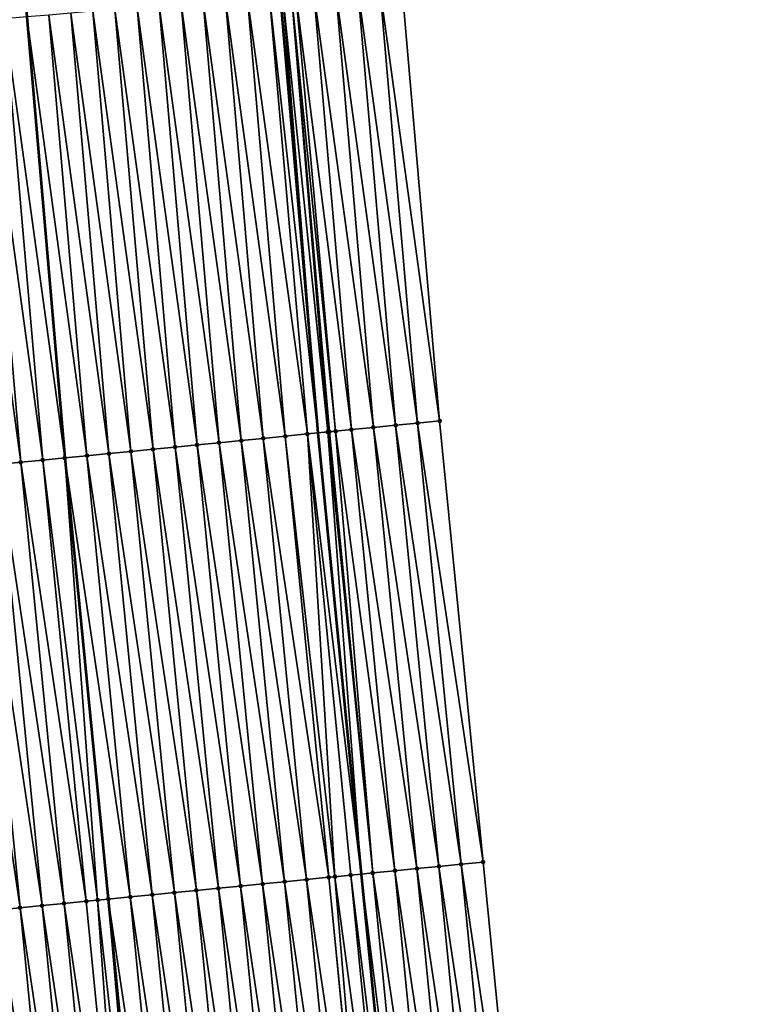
# Model space of a CAD drawing. Header units: feet. Extents: x 2007189 to 2022806, y 818621 to 837694.
# Tile 282 of 656: x 2011410 to 2011444, y 827724 to 827768. Entities that reach past the tile are written whole.
import ezdxf

# ---------------------------------------------------------------- set-up
doc = ezdxf.new("R2010")
doc.units = ezdxf.units.FT
doc.header["$MEASUREMENT"] = 0
for name, color, linetype, lineweight in [('EP_Travel Lane', 172, 'Continuous', 53), ('Road Shots', 141, 'Continuous', 100), ('Road X-Section', 40, 'Continuous', 13), ('STRIPING', 60, 'Continuous', 53)]:
    doc.layers.add(name, color=color, linetype=linetype, lineweight=lineweight)
doc.layers.add('I-77-MM17-21_SB-Surface-Border', color=7, linetype='Continuous')
doc.layers.add('I-77-MM17-21_SB-Surface-TIN', color=7, linetype='Continuous')

msp = doc.modelspace()

# ---------------------------------------------------------------- linework, layer by layer
at = {"layer": 'EP_Travel Lane'}
msp.add_polyline3d([(2011409.04316171, 827948.2270150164, 310.9846433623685), (2011410.169918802, 827928.2592545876, 310.8458249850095), (2011411.330067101, 827908.479919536, 310.7215477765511), (2011412.731529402, 827888.5294200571, 310.6054672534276), (2011414.132993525, 827868.5788946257, 310.4939061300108), (2011415.534457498, 827848.62837135, 310.3819786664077), (2011416.96838577, 827828.8682910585, 310.2899711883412), (2011418.649873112, 827808.9391358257, 310.247809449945), (2011420.33135064, 827789.0100969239, 310.1681528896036), (2011422.012834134, 827769.0809873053, 310.1113207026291), (2011423.720994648, 827749.3435249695, 310.0178631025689), (2011425.680445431, 827729.4397837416, 309.9706339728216), (2011427.639887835, 827709.5361276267, 309.8995087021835), (2011429.599320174, 827689.6325737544, 309.7996752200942), (2011431.582848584, 827669.8592942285, 309.7448430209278), (2011433.791590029, 827649.9815988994, 309.6945927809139), (2011436.000330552, 827630.1039118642, 309.639999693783), (2011438.209076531, 827610.2261757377, 309.6110393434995)], dxfattribs=at)
at = {"layer": 'I-77-MM17-21_SB-Surface-Border', "color": 3, "linetype": 'Continuous', "lineweight": -3}
msp.add_polyline3d([(2011414.554255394, 827948.5394865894, 310.739899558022), (2011414.682612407, 827928.5151821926, 310.6348877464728), (2011414.843438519, 827908.7277827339, 310.5673991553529), (2011416.245883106, 827888.7773809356, 310.4463364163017), (2011418.64584668, 827868.8973776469, 310.2771254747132), (2011420.048297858, 827848.946882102, 310.1724531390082), (2011422.471112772, 827829.3334139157, 310.0210157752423), (2011424.152601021, 827809.4042479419, 309.9823096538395), (2011425.834083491, 827789.4751504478, 309.9215481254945), (2011427.515572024, 827769.5459811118, 309.8839816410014), (2011429.215421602, 827749.8852284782, 309.7961838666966), (2011431.174863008, 827729.9815825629, 309.722194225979), (2011433.134304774, 827710.0779329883, 309.6492331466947), (2011434.098569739, 827690.0761857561, 309.6113424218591), (2011437.063461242, 827670.4518728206, 309.5083658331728), (2011439.211739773, 827650.5676363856, 309.4626476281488), (2011440.365810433, 827630.5759257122, 309.4483416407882), (2011443.508296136, 827610.7991700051, 309.3677215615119)], dxfattribs=at)
at = {"layer": 'I-77-MM17-21_SB-Surface-TIN', "color": 128, "linetype": 'Continuous', "lineweight": -3}
for points in [[(2011427.225075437, 827749.68895762, 309.8875396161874), (2011425.522676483, 827769.3775547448, 309.9734188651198), (2011424.526230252, 827769.2933233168, 310.0240210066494)], [(2011428.220248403, 827749.7870942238, 309.8415319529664), (2011426.519123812, 827769.4617731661, 309.9270111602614), (2011425.522676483, 827769.3775547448, 309.9734188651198)], [(2011427.225075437, 827749.68895762, 309.8875396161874), (2011428.220248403, 827749.7870942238, 309.8415319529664), (2011425.522676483, 827769.3775547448, 309.9734188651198)], [(2011429.215421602, 827749.8852284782, 309.7961838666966), (2011427.515572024, 827769.5459811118, 309.8839816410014), (2011426.519123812, 827769.4617731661, 309.9270111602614)], [(2011428.220248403, 827749.7870942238, 309.8415319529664), (2011429.215421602, 827749.8852284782, 309.7961838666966), (2011426.519123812, 827769.4617731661, 309.9270111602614)], [(2011422.249197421, 827749.1984084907, 310.0799861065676), (2011420.540429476, 827768.9565854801, 310.165843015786), (2011419.543978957, 827768.8724048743, 310.2000559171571)], [(2011423.244369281, 827749.2965563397, 310.0308211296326), (2011421.536878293, 827769.0407862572, 310.1251252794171), (2011420.540429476, 827768.9565854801, 310.165843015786)], [(2011422.249197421, 827749.1984084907, 310.0799861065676), (2011423.244369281, 827749.2965563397, 310.0308211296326), (2011420.540429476, 827768.9565854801, 310.165843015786)], [(2011421.536878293, 827769.0407862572, 310.1251252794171), (2011423.720994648, 827749.3435249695, 310.0178631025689), (2011422.012834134, 827769.0809873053, 310.1113207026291)], [(2011423.244369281, 827749.2965563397, 310.0308211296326), (2011423.720994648, 827749.3435249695, 310.0178631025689), (2011421.536878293, 827769.0407862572, 310.1251252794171)], [(2011422.144299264, 827769.0920913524, 310.1075077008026), (2011422.012834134, 827769.0809873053, 310.1113207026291), (2011423.720994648, 827749.3435249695, 310.0178631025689)], [(2011424.167918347, 827749.3875666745, 310.0057125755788), (2011422.533330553, 827769.124946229, 310.097566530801), (2011422.144299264, 827769.0920913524, 310.1075077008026)], [(2011424.167918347, 827749.3875666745, 310.0057125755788), (2011422.144299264, 827769.0920913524, 310.1075077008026), (2011423.720994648, 827749.3435249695, 310.0178631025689)], [(2011424.515567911, 827749.4218239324, 309.9966959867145), (2011422.72480379, 827769.141121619, 310.0911072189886), (2011422.533330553, 827769.124946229, 310.097566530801)], [(2011424.167918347, 827749.3875666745, 310.0057125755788), (2011424.23954916, 827749.3946227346, 310.0045258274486), (2011422.533330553, 827769.124946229, 310.097566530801)], [(2011424.23954916, 827749.3946227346, 310.0045258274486), (2011424.515567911, 827749.4218239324, 309.9966959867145), (2011422.533330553, 827769.124946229, 310.097566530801)], [(2011425.234724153, 827749.4927387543, 309.9642975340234), (2011423.529780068, 827769.2091387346, 310.0595162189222), (2011422.72480379, 827769.141121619, 310.0911072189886)], [(2011424.515567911, 827749.4218239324, 309.9966959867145), (2011425.234724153, 827749.4927387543, 309.9642975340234), (2011422.72480379, 827769.141121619, 310.0911072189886)], [(2011426.229901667, 827749.5908291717, 309.931257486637), (2011424.526230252, 827769.2933233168, 310.0240210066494), (2011423.529780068, 827769.2091387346, 310.0595162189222)], [(2011425.234724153, 827749.4927387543, 309.9642975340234), (2011426.229901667, 827749.5908291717, 309.931257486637), (2011423.529780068, 827769.2091387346, 310.0595162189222)], [(2011426.229901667, 827749.5908291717, 309.931257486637), (2011427.225075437, 827749.68895762, 309.8875396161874), (2011424.526230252, 827769.2933233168, 310.0240210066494)], [(2011417.273314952, 827748.707904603, 310.2597301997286), (2011415.558177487, 827768.5356752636, 310.3392251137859), (2011414.561726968, 827768.451494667, 310.3734350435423)], [(2011418.268491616, 827748.8060036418, 310.2242695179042), (2011416.554627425, 827768.6198627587, 310.3027905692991), (2011415.558177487, 827768.5356752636, 310.3392251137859)], [(2011418.268491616, 827748.8060036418, 310.2242695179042), (2011415.558177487, 827768.5356752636, 310.3392251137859), (2011417.273314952, 827748.707904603, 310.2597301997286)], [(2011419.263668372, 827748.9041017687, 310.1890649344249), (2011417.551078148, 827768.7040409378, 310.2693603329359), (2011416.554627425, 827768.6198627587, 310.3027905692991)], [(2011418.268491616, 827748.8060036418, 310.2242695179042), (2011419.263668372, 827748.9041017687, 310.1890649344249), (2011416.554627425, 827768.6198627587, 310.3027905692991)], [(2011420.258844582, 827749.0022054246, 310.1523079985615), (2011418.547528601, 827768.7882223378, 310.2348913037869), (2011417.551078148, 827768.7040409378, 310.2693603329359)], [(2011419.263668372, 827748.9041017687, 310.1890649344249), (2011420.258844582, 827749.0022054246, 310.1523079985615), (2011417.551078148, 827768.7040409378, 310.2693603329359)], [(2011421.254020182, 827749.1003152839, 310.1138093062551), (2011419.543978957, 827768.8724048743, 310.2000559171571), (2011418.547528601, 827768.7882223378, 310.2348913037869)], [(2011420.258844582, 827749.0022054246, 310.1523079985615), (2011421.254020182, 827749.1003152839, 310.1138093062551), (2011418.547528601, 827768.7882223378, 310.2348913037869)], [(2011421.254020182, 827749.1003152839, 310.1138093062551), (2011422.249197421, 827749.1984084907, 310.0799861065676), (2011419.543978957, 827768.8724048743, 310.2000559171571)], [(2011411.302251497, 827748.1193455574, 310.4626145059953), (2011409.579478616, 827768.0305413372, 310.5607203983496), (2011408.583026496, 827767.9463797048, 310.588814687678)], [(2011409.579478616, 827768.0305413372, 310.5607203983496), (2011412.297427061, 827748.2173932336, 310.441406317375), (2011410.575921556, 827768.1147361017, 310.52176914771)], [(2011411.302251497, 827748.1193455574, 310.4626145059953), (2011412.297427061, 827748.2173932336, 310.441406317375), (2011409.579478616, 827768.0305413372, 310.5607203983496)], [(2011413.292609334, 827748.3154978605, 310.4045452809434), (2011411.572378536, 827768.1989157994, 310.4880216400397), (2011410.575921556, 827768.1147361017, 310.52176914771)], [(2011413.292609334, 827748.3154978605, 310.4045452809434), (2011410.575921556, 827768.1147361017, 310.52176914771), (2011412.297427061, 827748.2173932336, 310.441406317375)], [(2011414.287785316, 827748.4136038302, 310.3671386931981), (2011412.568827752, 827768.2831118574, 310.4488257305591), (2011411.572378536, 827768.1989157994, 310.4880216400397)], [(2011413.292609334, 827748.3154978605, 310.4045452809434), (2011414.287785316, 827748.4136038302, 310.3671386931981), (2011411.572378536, 827768.1989157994, 310.4880216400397)], [(2011415.282960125, 827748.5117217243, 310.326384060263), (2011413.565276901, 827768.3673086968, 310.4093778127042), (2011412.568827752, 827768.2831118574, 310.4488257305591)], [(2011414.287785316, 827748.4136038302, 310.3671386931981), (2011415.282960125, 827748.5117217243, 310.326384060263), (2011412.568827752, 827768.2831118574, 310.4488257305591)], [(2011416.278137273, 827748.6098158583, 310.2923005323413), (2011414.561726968, 827768.451494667, 310.3734350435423), (2011413.565276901, 827768.3673086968, 310.4093778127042)], [(2011415.282960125, 827748.5117217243, 310.326384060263), (2011416.278137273, 827748.6098158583, 310.2923005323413), (2011413.565276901, 827768.3673086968, 310.4093778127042)], [(2011416.278137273, 827748.6098158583, 310.2923005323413), (2011417.273314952, 827748.707904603, 310.2597301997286), (2011414.561726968, 827768.451494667, 310.3734350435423)], [(2011410.307071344, 827748.0212819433, 310.4881290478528), (2011408.583026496, 827767.9463797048, 310.588814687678), (2011407.586574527, 827767.8622162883, 310.6174842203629)], [(2011409.311893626, 827747.9231936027, 310.5205859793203), (2011410.307071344, 827748.0212819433, 310.4881290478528), (2011407.586574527, 827767.8622162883, 310.6174842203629)], [(2011410.307071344, 827748.0212819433, 310.4881290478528), (2011411.302251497, 827748.1193455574, 310.4626145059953), (2011408.583026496, 827767.9463797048, 310.588814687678)], [(2011431.174863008, 827729.9815825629, 309.722194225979), (2011429.215421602, 827749.8852284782, 309.7961838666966), (2011428.220248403, 827749.7870942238, 309.8415319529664)], [(2011424.167918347, 827749.3875666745, 310.0057125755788), (2011423.720994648, 827749.3435249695, 310.0178631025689), (2011425.680445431, 827729.4397837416, 309.9706339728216)], [(2011426.198998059, 827729.4909006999, 309.9519080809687), (2011424.23954916, 827749.3946227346, 310.0045258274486), (2011424.167918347, 827749.3875666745, 310.0057125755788)], [(2011426.198998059, 827729.4909006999, 309.9519080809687), (2011424.167918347, 827749.3875666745, 310.0057125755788), (2011425.680445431, 827729.4397837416, 309.9706339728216)], [(2011426.198998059, 827729.4909006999, 309.9519080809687), (2011424.515567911, 827749.4218239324, 309.9966959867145), (2011424.23954916, 827749.3946227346, 310.0045258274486)], [(2011427.194169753, 827729.58905023, 309.9022710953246), (2011425.234724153, 827749.4927387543, 309.9642975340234), (2011424.515567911, 827749.4218239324, 309.9966959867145)], [(2011426.198998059, 827729.4909006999, 309.9519080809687), (2011427.194169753, 827729.58905023, 309.9022710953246), (2011424.515567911, 827749.4218239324, 309.9966959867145)], [(2011428.189345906, 827729.6871544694, 309.8653502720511), (2011426.229901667, 827749.5908291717, 309.931257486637), (2011425.234724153, 827749.4927387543, 309.9642975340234)], [(2011427.194169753, 827729.58905023, 309.9022710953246), (2011428.189345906, 827729.6871544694, 309.8653502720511), (2011425.234724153, 827749.4927387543, 309.9642975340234)], [(2011429.184517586, 827729.785304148, 309.8156716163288), (2011427.225075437, 827749.68895762, 309.8875396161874), (2011426.229901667, 827749.5908291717, 309.931257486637)], [(2011428.189345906, 827729.6871544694, 309.8653502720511), (2011429.184517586, 827729.785304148, 309.8156716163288), (2011426.229901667, 827749.5908291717, 309.931257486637)], [(2011430.179689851, 827729.8834478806, 309.7676623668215), (2011428.220248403, 827749.7870942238, 309.8415319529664), (2011427.225075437, 827749.68895762, 309.8875396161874)], [(2011429.184517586, 827729.785304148, 309.8156716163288), (2011430.179689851, 827729.8834478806, 309.7676623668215), (2011427.225075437, 827749.68895762, 309.8875396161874)], [(2011430.179689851, 827729.8834478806, 309.7676623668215), (2011431.174863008, 827729.9815825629, 309.722194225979), (2011428.220248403, 827749.7870942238, 309.8415319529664)], [(2011422.218291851, 827729.0984999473, 310.0950413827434), (2011420.258844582, 827749.0022054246, 310.1523079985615), (2011419.263668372, 827748.9041017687, 310.1890649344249)], [(2011423.213467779, 827729.1966064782, 310.0574772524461), (2011421.254020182, 827749.1003152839, 310.1138093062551), (2011420.258844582, 827749.0022054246, 310.1523079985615)], [(2011422.218291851, 827729.0984999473, 310.0950413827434), (2011423.213467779, 827729.1966064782, 310.0574772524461), (2011420.258844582, 827749.0022054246, 310.1523079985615)], [(2011424.208646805, 827729.294681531, 310.0287510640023), (2011422.249197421, 827749.1984084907, 310.0799861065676), (2011421.254020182, 827749.1003152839, 310.1138093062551)], [(2011423.213467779, 827729.1966064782, 310.0574772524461), (2011424.208646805, 827729.294681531, 310.0287510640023), (2011421.254020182, 827749.1003152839, 310.1138093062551)], [(2011424.491468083, 827729.3225586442, 310.0191884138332), (2011423.244369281, 827749.2965563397, 310.0308211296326), (2011422.249197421, 827749.1984084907, 310.0799861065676)], [(2011424.208646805, 827729.294681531, 310.0287510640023), (2011424.491468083, 827729.3225586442, 310.0191884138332), (2011422.249197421, 827749.1984084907, 310.0799861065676)], [(2011423.244369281, 827749.2965563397, 310.0308211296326), (2011425.680445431, 827729.4397837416, 309.9706339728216), (2011423.720994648, 827749.3435249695, 310.0178631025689)], [(2011425.203821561, 827729.392799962, 309.9878457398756), (2011425.680445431, 827729.4397837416, 309.9706339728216), (2011423.244369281, 827749.2965563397, 310.0308211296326)], [(2011424.491468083, 827729.3225586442, 310.0191884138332), (2011425.203821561, 827729.392799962, 309.9878457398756), (2011423.244369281, 827749.2965563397, 310.0308211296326)], [(2011417.242411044, 827728.6079791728, 310.2795267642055), (2011415.282960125, 827748.5117217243, 310.326384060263), (2011414.287785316, 827748.4136038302, 310.3671386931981)], [(2011418.237588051, 827728.7060747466, 310.245039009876), (2011416.278137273, 827748.6098158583, 310.2923005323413), (2011415.282960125, 827748.5117217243, 310.326384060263)], [(2011418.237588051, 827728.7060747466, 310.245039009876), (2011415.282960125, 827748.5117217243, 310.326384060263), (2011417.242411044, 827728.6079791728, 310.2795267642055)], [(2011419.232764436, 827728.8041766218, 310.2087819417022), (2011417.273314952, 827748.707904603, 310.2597301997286), (2011416.278137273, 827748.6098158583, 310.2923005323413)], [(2011418.237588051, 827728.7060747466, 310.245039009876), (2011419.232764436, 827728.8041766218, 310.2087819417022), (2011416.278137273, 827748.6098158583, 310.2923005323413)], [(2011420.227940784, 827728.9022788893, 310.1724148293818), (2011418.268491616, 827748.8060036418, 310.2242695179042), (2011417.273314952, 827748.707904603, 310.2597301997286)], [(2011419.232764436, 827728.8041766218, 310.2087819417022), (2011420.227940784, 827728.9022788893, 310.1724148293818), (2011417.273314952, 827748.707904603, 310.2597301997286)], [(2011421.223115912, 827729.0003935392, 310.1325711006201), (2011419.263668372, 827748.9041017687, 310.1890649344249), (2011418.268491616, 827748.8060036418, 310.2242695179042)], [(2011420.227940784, 827728.9022788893, 310.1724148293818), (2011421.223115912, 827729.0003935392, 310.1325711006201), (2011418.268491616, 827748.8060036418, 310.2242695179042)], [(2011421.223115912, 827729.0003935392, 310.1325711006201), (2011422.218291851, 827729.0984999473, 310.0950413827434), (2011419.263668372, 827748.9041017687, 310.1890649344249)], [(2011413.261705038, 827728.2155763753, 310.4232342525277), (2011411.302251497, 827748.1193455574, 310.4626145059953), (2011410.307071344, 827748.0212819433, 310.4881290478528)], [(2011413.773418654, 827728.2659989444, 310.4103793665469), (2011412.297427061, 827748.2173932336, 310.441406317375), (2011411.302251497, 827748.1193455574, 310.4626145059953)], [(2011413.261705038, 827728.2155763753, 310.4232342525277), (2011413.773418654, 827728.2659989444, 310.4103793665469), (2011411.302251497, 827748.1193455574, 310.4626145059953)], [(2011415.252061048, 827728.4117472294, 310.3599564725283), (2011413.292609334, 827748.3154978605, 310.4045452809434), (2011412.297427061, 827748.2173932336, 310.441406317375)], [(2011415.252061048, 827728.4117472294, 310.3599564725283), (2011412.297427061, 827748.2173932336, 310.441406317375), (2011414.256878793, 827728.3136423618, 310.3968848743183)], [(2011413.773418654, 827728.2659989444, 310.4103793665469), (2011414.256878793, 827728.3136423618, 310.3968848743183), (2011412.297427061, 827748.2173932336, 310.441406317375)], [(2011416.24723494, 827728.5098744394, 310.3165862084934), (2011414.287785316, 827748.4136038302, 310.3671386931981), (2011413.292609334, 827748.3154978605, 310.4045452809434)], [(2011415.252061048, 827728.4117472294, 310.3599564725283), (2011416.24723494, 827728.5098744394, 310.3165862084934), (2011413.292609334, 827748.3154978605, 310.4045452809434)], [(2011416.24723494, 827728.5098744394, 310.3165862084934), (2011417.242411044, 827728.6079791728, 310.2795267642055), (2011414.287785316, 827748.4136038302, 310.3671386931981)], [(2011410.276172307, 827727.9213070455, 310.5218145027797), (2011408.316718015, 827747.8250838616, 310.5590514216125), (2011407.321543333, 827747.7269646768, 310.6001684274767)], [(2011409.280996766, 827727.8231965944, 310.560479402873), (2011410.276172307, 827727.9213070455, 310.5218145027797), (2011407.321543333, 827747.7269646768, 310.6001684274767)], [(2011411.271348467, 827728.0194112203, 310.4849118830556), (2011409.311893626, 827747.9231936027, 310.5205859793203), (2011408.316718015, 827747.8250838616, 310.5590514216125)], [(2011410.276172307, 827727.9213070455, 310.5218145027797), (2011411.271348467, 827728.0194112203, 310.4849118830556), (2011408.316718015, 827747.8250838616, 310.5590514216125)], [(2011412.266525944, 827728.1175020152, 310.4517658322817), (2011410.307071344, 827748.0212819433, 310.4881290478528), (2011409.311893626, 827747.9231936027, 310.5205859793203)], [(2011411.271348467, 827728.0194112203, 310.4849118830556), (2011412.266525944, 827728.1175020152, 310.4517658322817), (2011409.311893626, 827747.9231936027, 310.5205859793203)], [(2011412.266525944, 827728.1175020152, 310.4517658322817), (2011413.261705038, 827728.2155763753, 310.4232342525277), (2011410.307071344, 827748.0212819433, 310.4881290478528)], [(2011432.139133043, 827709.9797838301, 309.6987655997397), (2011430.179689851, 827729.8834478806, 309.7676623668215), (2011429.184517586, 827729.785304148, 309.8156716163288)], [(2011433.134304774, 827710.0779329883, 309.6492331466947), (2011431.174863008, 827729.9815825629, 309.722194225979), (2011430.179689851, 827729.8834478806, 309.7676623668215)], [(2011432.139133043, 827709.9797838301, 309.6987655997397), (2011433.134304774, 827710.0779329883, 309.6492331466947), (2011430.179689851, 827729.8834478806, 309.7676623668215)], [(2011427.163265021, 827709.4891331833, 309.9197146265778), (2011425.203821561, 827729.392799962, 309.9878457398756), (2011424.491468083, 827729.3225586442, 310.0191884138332)], [(2011425.203821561, 827729.392799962, 309.9878457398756), (2011427.639887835, 827709.5361276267, 309.8995087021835), (2011425.680445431, 827729.4397837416, 309.9706339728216)], [(2011427.163265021, 827709.4891331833, 309.9197146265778), (2011427.639887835, 827709.5361276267, 309.8995087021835), (2011425.203821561, 827729.392799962, 309.9878457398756)], [(2011428.158439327, 827709.5872561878, 309.8775252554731), (2011426.198998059, 827729.4909006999, 309.9519080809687), (2011425.680445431, 827729.4397837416, 309.9706339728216)], [(2011428.158439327, 827709.5872561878, 309.8775252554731), (2011425.680445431, 827729.4397837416, 309.9706339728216), (2011427.639887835, 827709.5361276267, 309.8995087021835)], [(2011429.153613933, 827709.6853761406, 309.8361926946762), (2011427.194169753, 827729.58905023, 309.9022710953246), (2011426.198998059, 827729.4909006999, 309.9519080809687)], [(2011428.158439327, 827709.5872561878, 309.8775252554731), (2011429.153613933, 827709.6853761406, 309.8361926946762), (2011426.198998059, 827729.4909006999, 309.9519080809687)], [(2011430.148787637, 827709.7835052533, 309.7922883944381), (2011428.189345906, 827729.6871544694, 309.8653502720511), (2011427.194169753, 827729.58905023, 309.9022710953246)], [(2011429.153613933, 827709.6853761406, 309.8361926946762), (2011430.148787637, 827709.7835052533, 309.7922883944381), (2011427.194169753, 827729.58905023, 309.9022710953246)], [(2011431.143960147, 827709.8816465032, 309.7449762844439), (2011429.184517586, 827729.785304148, 309.8156716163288), (2011428.189345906, 827729.6871544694, 309.8653502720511)], [(2011430.148787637, 827709.7835052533, 309.7922883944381), (2011431.143960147, 827709.8816465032, 309.7449762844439), (2011428.189345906, 827729.6871544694, 309.8653502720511)], [(2011431.143960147, 827709.8816465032, 309.7449762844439), (2011432.139133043, 827709.9797838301, 309.6987655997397), (2011429.184517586, 827729.785304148, 309.8156716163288)], [(2011423.182562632, 827709.0966936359, 310.0737400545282), (2011421.223115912, 827729.0003935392, 310.1325711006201), (2011420.227940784, 827728.9022788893, 310.1724148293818)], [(2011424.177737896, 827709.1948069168, 310.0342807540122), (2011422.218291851, 827729.0984999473, 310.0950413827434), (2011421.223115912, 827729.0003935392, 310.1325711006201)], [(2011423.182562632, 827709.0966936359, 310.0737400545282), (2011424.177737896, 827709.1948069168, 310.0342807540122), (2011421.223115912, 827729.0003935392, 310.1325711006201)], [(2011425.172914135, 827709.2929102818, 309.9976055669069), (2011423.213467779, 827729.1966064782, 310.0574772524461), (2011422.218291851, 827729.0984999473, 310.0950413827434)], [(2011424.177737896, 827709.1948069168, 310.0342807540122), (2011425.172914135, 827709.2929102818, 309.9976055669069), (2011422.218291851, 827729.0984999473, 310.0950413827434)], [(2011426.157054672, 827709.3899173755, 309.9636684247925), (2011424.208646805, 827729.294681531, 310.0287510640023), (2011423.213467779, 827729.1966064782, 310.0574772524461)], [(2011425.172914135, 827709.2929102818, 309.9976055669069), (2011426.157054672, 827709.3899173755, 309.9636684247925), (2011423.213467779, 827729.1966064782, 310.0574772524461)], [(2011426.168091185, 827709.3910054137, 309.9632418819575), (2011424.491468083, 827729.3225586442, 310.0191884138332), (2011424.208646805, 827729.294681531, 310.0287510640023)], [(2011426.157054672, 827709.3899173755, 309.9636684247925), (2011426.168091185, 827709.3910054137, 309.9632418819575), (2011424.208646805, 827729.294681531, 310.0287510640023)], [(2011426.168091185, 827709.3910054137, 309.9632418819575), (2011427.163265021, 827709.4891331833, 309.9197146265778), (2011424.491468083, 827729.3225586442, 310.0191884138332)], [(2011418.206681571, 827708.6061754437, 310.2575000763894), (2011416.24723494, 827728.5098744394, 310.3165862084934), (2011415.252061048, 827728.4117472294, 310.3599564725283)], [(2011419.20185616, 827708.7042955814, 310.2161155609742), (2011417.242411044, 827728.6079791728, 310.2795267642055), (2011416.24723494, 827728.5098744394, 310.3165862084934)], [(2011418.206681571, 827708.6061754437, 310.2575000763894), (2011419.20185616, 827708.7042955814, 310.2161155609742), (2011416.24723494, 827728.5098744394, 310.3165862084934)], [(2011420.197032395, 827708.8023989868, 310.1794290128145), (2011418.237588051, 827728.7060747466, 310.245039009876), (2011417.242411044, 827728.6079791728, 310.2795267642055)], [(2011419.20185616, 827708.7042955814, 310.2161155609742), (2011420.197032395, 827708.8023989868, 310.1794290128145), (2011417.242411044, 827728.6079791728, 310.2795267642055)], [(2011421.192209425, 827708.9004943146, 310.1450103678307), (2011419.232764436, 827728.8041766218, 310.2087819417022), (2011418.237588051, 827728.7060747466, 310.245039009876)], [(2011420.197032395, 827708.8023989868, 310.1794290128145), (2011421.192209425, 827708.9004943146, 310.1450103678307), (2011418.237588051, 827728.7060747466, 310.245039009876)], [(2011422.187385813, 827708.9985961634, 310.1087608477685), (2011420.227940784, 827728.9022788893, 310.1724148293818), (2011419.232764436, 827728.8041766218, 310.2087819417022)], [(2011421.192209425, 827708.9004943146, 310.1450103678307), (2011422.187385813, 827708.9985961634, 310.1087608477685), (2011419.232764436, 827728.8041766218, 310.2087819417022)], [(2011422.187385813, 827708.9985961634, 310.1087608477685), (2011423.182562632, 827709.0966936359, 310.0737400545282), (2011420.227940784, 827728.9022788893, 310.1724148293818)], [(2011414.225969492, 827708.2138343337, 310.3838873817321), (2011412.266525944, 827728.1175020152, 310.4517658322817), (2011411.271348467, 827728.0194112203, 310.4849118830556)], [(2011415.221150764, 827708.3118865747, 310.3615661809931), (2011413.261705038, 827728.2155763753, 310.4232342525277), (2011412.266525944, 827728.1175020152, 310.4517658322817)], [(2011414.225969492, 827708.2138343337, 310.3838873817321), (2011415.221150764, 827708.3118865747, 310.3615661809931), (2011412.266525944, 827728.1175020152, 310.4517658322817)], [(2011415.221150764, 827708.3118865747, 310.3615661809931), (2011413.773418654, 827728.2659989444, 310.4103793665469), (2011413.261705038, 827728.2155763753, 310.4232342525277)], [(2011416.005122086, 827708.3891265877, 310.3446334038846), (2011414.256878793, 827728.3136423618, 310.3968848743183), (2011413.773418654, 827728.2659989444, 310.4103793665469)], [(2011415.221150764, 827708.3118865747, 310.3615661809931), (2011416.005122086, 827708.3891265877, 310.3446334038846), (2011413.773418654, 827728.2659989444, 310.4103793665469)], [(2011417.211507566, 827708.5080493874, 310.3005462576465), (2011415.252061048, 827728.4117472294, 310.3599564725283), (2011414.256878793, 827728.3136423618, 310.3968848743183)], [(2011417.211507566, 827708.5080493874, 310.3005462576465), (2011414.256878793, 827728.3136423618, 310.3968848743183), (2011416.216325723, 827708.4099402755, 310.3386661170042)], [(2011416.005122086, 827708.3891265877, 310.3446334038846), (2011416.216325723, 827708.4099402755, 310.3386661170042), (2011414.256878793, 827728.3136423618, 310.3968848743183)], [(2011418.206681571, 827708.6061754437, 310.2575000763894), (2011415.252061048, 827728.4117472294, 310.3599564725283), (2011417.211507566, 827708.5080493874, 310.3005462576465)], [(2011411.240441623, 827707.9195156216, 310.4963324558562), (2011409.280996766, 827727.8231965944, 310.560479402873), (2011408.285822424, 827727.7250739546, 310.6025664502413)], [(2011410.245266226, 827707.8214037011, 310.535409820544), (2011411.240441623, 827707.9195156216, 310.4963324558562), (2011408.285822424, 827727.7250739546, 310.6025664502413)], [(2011412.235616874, 827708.0176290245, 310.4568389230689), (2011410.276172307, 827727.9213070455, 310.5218145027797), (2011409.280996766, 827727.8231965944, 310.560479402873)], [(2011411.240441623, 827707.9195156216, 310.4963324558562), (2011412.235616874, 827708.0176290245, 310.4568389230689), (2011409.280996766, 827727.8231965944, 310.560479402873)], [(2011413.230792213, 827708.1157415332, 310.4175964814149), (2011411.271348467, 827728.0194112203, 310.4849118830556), (2011410.276172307, 827727.9213070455, 310.5218145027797)], [(2011412.235616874, 827708.0176290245, 310.4568389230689), (2011413.230792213, 827708.1157415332, 310.4175964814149), (2011410.276172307, 827727.9213070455, 310.5218145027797)], [(2011413.230792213, 827708.1157415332, 310.4175964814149), (2011414.225969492, 827708.2138343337, 310.3838873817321), (2011411.271348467, 827728.0194112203, 310.4849118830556)]]:
    msp.add_3dface(points, dxfattribs=at)
at = {"layer": 'Road Shots', "lineweight": 100}
for p in [(2011429.215421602, 827749.8852284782, 309.7961838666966), (2011424.167918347, 827749.3875666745, 310.0057125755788), (2011424.23954916, 827749.3946227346, 310.0045258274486), (2011424.515567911, 827749.4218239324, 309.9966959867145), (2011425.234724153, 827749.4927387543, 309.9642975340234), (2011426.229901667, 827749.5908291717, 309.931257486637), (2011427.225075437, 827749.68895762, 309.8875396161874), (2011428.220248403, 827749.7870942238, 309.8415319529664), (2011420.258844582, 827749.0022054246, 310.1523079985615), (2011421.254020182, 827749.1003152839, 310.1138093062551), (2011422.249197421, 827749.1984084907, 310.0799861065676), (2011423.244369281, 827749.2965563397, 310.0308211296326), (2011415.282960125, 827748.5117217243, 310.326384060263), (2011416.278137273, 827748.6098158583, 310.2923005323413), (2011417.273314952, 827748.707904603, 310.2597301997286), (2011418.268491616, 827748.8060036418, 310.2242695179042), (2011419.263668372, 827748.9041017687, 310.1890649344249), (2011411.302251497, 827748.1193455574, 310.4626145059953), (2011412.297433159, 827748.2173938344, 310.4414061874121), (2011413.292609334, 827748.3154978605, 310.4045452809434), (2011414.287785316, 827748.4136038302, 310.3671386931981), (2011410.307071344, 827748.0212819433, 310.4881290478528), (2011430.179689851, 827729.8834478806, 309.7676623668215), (2011431.174863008, 827729.9815825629, 309.722194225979), (2011425.203821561, 827729.392799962, 309.9878457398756), (2011426.198998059, 827729.4909006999, 309.9519080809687), (2011427.194169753, 827729.58905023, 309.9022710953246), (2011428.189345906, 827729.6871544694, 309.8653502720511), (2011429.184517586, 827729.785304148, 309.8156716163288), (2011421.223115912, 827729.0003935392, 310.1325711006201), (2011422.218291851, 827729.0984999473, 310.0950413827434), (2011423.213467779, 827729.1966064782, 310.0574772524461), (2011424.208646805, 827729.294681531, 310.0287510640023), (2011424.491468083, 827729.3225586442, 310.0191884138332), (2011416.24723494, 827728.5098744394, 310.3165862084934), (2011417.242411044, 827728.6079791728, 310.2795267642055), (2011418.237588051, 827728.7060747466, 310.245039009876), (2011419.232764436, 827728.8041766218, 310.2087819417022), (2011420.227940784, 827728.9022788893, 310.1724148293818), (2011412.266525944, 827728.1175020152, 310.4517658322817), (2011413.261705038, 827728.2155763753, 310.4232342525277), (2011413.773418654, 827728.2659989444, 310.4103793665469), (2011414.256884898, 827728.3136429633, 310.3968847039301), (2011415.252061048, 827728.4117472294, 310.3599564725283), (2011410.276172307, 827727.9213070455, 310.5218145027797), (2011411.271348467, 827728.0194112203, 310.4849118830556)]:
    msp.add_point(p, dxfattribs=at)
at = {"layer": 'Road X-Section', "extrusion": (-0.084074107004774, 0.9964546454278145, 0.003111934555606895), "elevation": 655726.801598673, "flags": 128}
msp.add_lwpolyline([(-2073900.319208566, -1730.703291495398), (-2073899.319208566, -1730.660261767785), (-2073898.319208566, -1730.613853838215), (-2073897.319208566, -1730.563251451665), (-2073896.319208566, -1730.527756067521), (-2073895.511363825, -1730.496164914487), (-2073895.319208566, -1730.489705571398), (-2073894.928792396, -1730.47976435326), (-2073894.319208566, -1730.46214668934), (-2073893.319208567, -1730.421428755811), (-2073892.319208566, -1730.387215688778), (-2073891.319208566, -1730.352380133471), (-2073890.319208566, -1730.31791093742), (-2073889.319208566, -1730.284480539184), (-2073888.319208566, -1730.248045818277), (-2073887.319208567, -1730.213835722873), (-2073886.319208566, -1730.177892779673), (-2073885.319208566, -1730.138444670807), (-2073884.319208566, -1730.099248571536), (-2073883.319208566, -1730.065501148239), (-2073882.319208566, -1730.026549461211), (-2073881.319208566, -1729.998455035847), (-2073880.319208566, -1729.969785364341), (-2073879.319208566, -1729.939260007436), (-2073878.319208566, -1729.905514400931), (-2073877.319208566, -1729.862728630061), (-2073876.319208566, -1729.828376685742), (-2073875.319208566, -1729.797051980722), (-2073874.319208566, -1729.761416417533), (-2073873.319208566, -1729.72867337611), (-2073872.319208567, -1729.693482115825), (-2073871.319208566, -1729.657949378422), (-2073870.319208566, -1729.620405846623), (-2073869.319208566, -1729.5858898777), (-2073868.556220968, -1729.564963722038), (-2073868.319208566, -1729.559029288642), (-2073867.319208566, -1729.530618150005), (-2073866.319208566, -1729.494943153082), (-2073865.319208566, -1729.456393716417), (-2073864.319208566, -1729.417967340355), (-2073863.319208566, -1729.383286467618), (-2073862.319208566, -1729.349903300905), (-2073861.319208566, -1729.316585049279), (-2073860.319208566, -1729.279263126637), (-2073859.319208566, -1729.244089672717), (-2073858.319208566, -1729.205768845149), (-2073857.319208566, -1729.166060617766), (-2073856.319208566, -1729.127919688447), (-2073855.319208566, -1729.08737907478), (-2073854.76660192, -1729.064799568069)], dxfattribs=at)
at = {"layer": 'Road X-Section', "extrusion": (-0.09797211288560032, 0.9951827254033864, 0.003578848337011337), "elevation": 626699.5252928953, "flags": 128}
msp.add_lwpolyline([(-2082849.352527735, -1933.078749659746), (-2082848.352527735, -1933.033401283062), (-2082847.352527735, -1932.9873933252), (-2082846.352527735, -1932.943675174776), (-2082845.352527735, -1932.910634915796), (-2082844.629883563, -1932.878236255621), (-2082844.352527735, -1932.870406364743), (-2082844.28055023, -1932.869219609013), (-2082843.352527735, -1932.844110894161), (-2082842.352527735, -1932.794945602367), (-2082841.352527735, -1932.76112218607), (-2082840.352527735, -1932.722623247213), (-2082839.352527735, -1932.685866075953), (-2082838.352527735, -1932.650661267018), (-2082837.352527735, -1932.615200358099), (-2082836.352527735, -1932.582629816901), (-2082835.352527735, -1932.548546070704), (-2082834.352527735, -1932.507791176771), (-2082833.352527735, -1932.470384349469), (-2082832.352527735, -1932.433523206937), (-2082831.352527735, -1932.412314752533), (-2082830.352527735, -1932.386800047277), (-2082829.352527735, -1932.354342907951), (-2082828.352527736, -1932.315877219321), (-2082827.352527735, -1932.274759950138), (-2082826.352527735, -1932.232367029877), (-2082825.352527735, -1932.196273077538), (-2082824.352527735, -1932.15797910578), (-2082823.352527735, -1932.118487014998), (-2082822.352527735, -1932.078254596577), (-2082821.352527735, -1932.04382091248), (-2082820.352527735, -1932.012390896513), (-2082819.753216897, -1931.98627390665), (-2082819.352527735, -1931.96679146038), (-2082818.368835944, -1931.933357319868), (-2082818.352527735, -1931.932959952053), (-2082817.352527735, -1931.906794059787), (-2082816.352527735, -1931.874275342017), (-2082815.352527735, -1931.841255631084), (-2082814.352527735, -1931.806220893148), (-2082813.352527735, -1931.767567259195), (-2082812.352527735, -1931.729067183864), (-2082811.352527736, -1931.691101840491), (-2082810.352527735, -1931.652841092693), (-2082809.352527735, -1931.616952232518), (-2082808.865788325, -1931.602281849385), (-2082808.352527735, -1931.587087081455), (-2082807.352527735, -1931.552650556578), (-2082806.352527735, -1931.515015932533), (-2082805.352527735, -1931.474232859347), (-2082804.352527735, -1931.429912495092), (-2082803.595788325, -1931.401558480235)], dxfattribs=at)
at = {"layer": 'Road X-Section', "extrusion": (-0.09797211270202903, 0.9951827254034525, 0.003578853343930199), "elevation": 626679.5256637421, "flags": 128}
msp.add_lwpolyline([(-2082849.352413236, -1933.084301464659), (-2082848.352413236, -1933.038833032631), (-2082847.352413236, -1932.990823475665), (-2082846.352413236, -1932.941144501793), (-2082845.352413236, -1932.904223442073), (-2082844.352413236, -1932.854586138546), (-2082843.352413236, -1932.818648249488), (-2082842.636605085, -1932.787305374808), (-2082842.352413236, -1932.777742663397), (-2082841.352413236, -1932.749016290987), (-2082840.352413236, -1932.711451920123), (-2082839.352413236, -1932.673921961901), (-2082838.352413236, -1932.634077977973), (-2082837.352413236, -1932.597710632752), (-2082836.352413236, -1932.561453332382), (-2082835.352413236, -1932.526965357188), (-2082834.352413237, -1932.489905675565), (-2082833.352413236, -1932.446535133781), (-2082832.352413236, -1932.409606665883), (-2082831.866605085, -1932.396111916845), (-2082831.352413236, -1932.38325694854), (-2082830.352413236, -1932.354725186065), (-2082829.352413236, -1932.321578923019), (-2082828.352413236, -1932.284676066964), (-2082827.352413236, -1932.246010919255), (-2082826.352413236, -1932.203923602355), (-2082825.352413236, -1932.162817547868), (-2082824.352413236, -1932.127164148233), (-2082823.352413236, -1932.089047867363), (-2082822.352413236, -1932.046118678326), (-2082821.352413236, -1932.005455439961), (-2082820.352413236, -1931.972670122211), (-2082819.352413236, -1931.941844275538), (-2082818.352413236, -1931.910602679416), (-2082817.352413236, -1931.879160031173), (-2082816.352413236, -1931.84499035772), (-2082815.352413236, -1931.808970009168), (-2082814.352413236, -1931.770505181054), (-2082813.352413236, -1931.729150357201), (-2082812.352413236, -1931.691226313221), (-2082811.352413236, -1931.655420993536), (-2082810.352413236, -1931.617983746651), (-2082809.352413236, -1931.581068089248), (-2082808.352413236, -1931.546660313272), (-2082807.352413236, -1931.513329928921), (-2082806.352413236, -1931.478635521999), (-2082805.352413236, -1931.442897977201), (-2082804.952700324, -1931.427765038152)], dxfattribs=at)
at = {"layer": 'STRIPING'}
msp.add_polyline3d([(2011396.45470758, 827967.5456746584, 311.5070511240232), (2011397.581464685, 827947.5779139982, 311.3682815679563), (2011398.708225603, 827927.6100857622, 311.2406676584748), (2011399.880585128, 827907.6726884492, 311.1345551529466), (2011401.283030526, 827887.7222744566, 311.0156134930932), (2011402.685481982, 827867.7717742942, 310.9117469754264), (2011404.087930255, 827847.8213194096, 310.7999591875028), (2011405.531471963, 827827.9020544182, 310.6957224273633), (2011407.212958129, 827807.9729131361, 310.649078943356), (2011408.894441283, 827788.0438075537, 310.5909258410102), (2011410.575921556, 827768.1147361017, 310.52176914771), (2011412.297427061, 827748.2173932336, 310.441406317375), (2011414.256878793, 827728.3136423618, 310.3968848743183), (2011416.216325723, 827708.4099402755, 310.3386661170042), (2011418.175755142, 827688.506416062, 310.2305062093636), (2011420.161946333, 827668.6245797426, 310.1630435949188), (2011422.310225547, 827648.7403372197, 310.1204713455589), (2011424.458504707, 827628.8560951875, 310.0776423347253), (2011426.606787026, 827608.97182392, 310.0501017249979)], dxfattribs=at)

doc.saveas('drawing.dxf')
